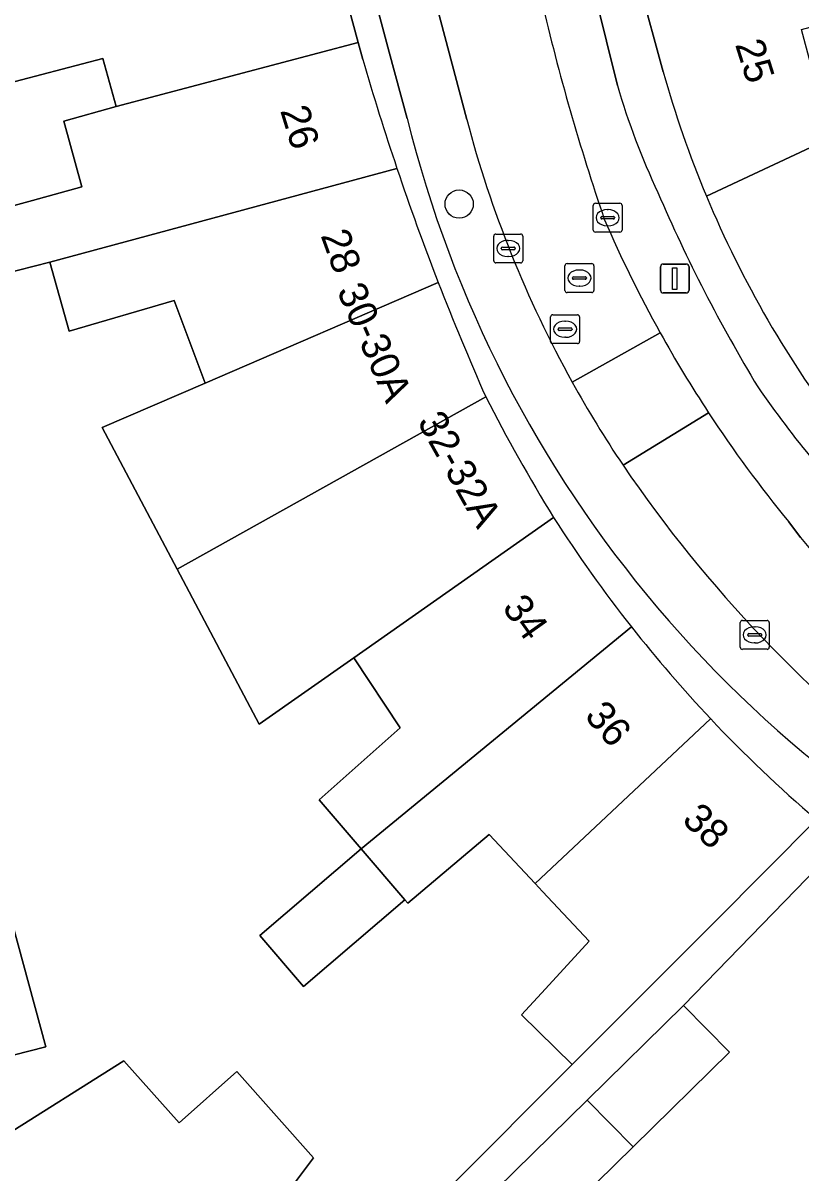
# Model space of a CAD drawing. Extents: x 162542 to 163147, y 380779 to 381521.
# Drawn here: x 163027.86 to 163054.79, y 381007.5 to 381047.33 of the extents above; entities that cross this region are included whole.
import ezdxf

# ---------------------------------------------------------------- set-up
doc = ezdxf.new("R2010")
doc.units = 0
for name, color, linetype in [('IMGEO_Boom', 7, 'Continuous'), ('IMGEO_Erf', 7, 'Continuous'), ('IMGEO_Kolk', 7, 'Continuous'), ('IMGEO_Lichtmast', 7, 'Continuous'), ('IMGEO_Pand', 7, 'Continuous'), ('IMGEO_Pand_nummerreeks', 7, 'Continuous'), ('IMGEO_Parkeervlak_open', 7, 'Continuous'), ('IMGEO_Rijbaan_lokaal_open', 7, 'Continuous'), ('IMGEO_Rioolput', 7, 'Continuous'), ('IMGEO_Voetpad_open', 7, 'Continuous')]:
    doc.layers.add(name, color=color, linetype=linetype)

msp = doc.modelspace()

# ---------------------------------------------------------------- linework, layer by layer
at = {"layer": 'IMGEO_Boom'}
msp.add_circle((163042.958, 381041.059), 0.489, dxfattribs=at)
at = {"layer": 'IMGEO_Erf'}
for points in [[(163026.019, 381040.598), (163028.19, 381041.176), (163029.903, 381041.658), (163029.279, 381043.928), (163031.089, 381044.437), (163030.631, 381046.102), (163027.107, 381045.18)], [(163034.174, 380998.521), (163046.868, 381011.259), (163045.119, 381012.974), (163045.945, 381013.877), (163047.457, 381015.53), (163045.843, 381017.254), (163045.584, 381017.531), (163043.997, 381019.226), (163041.178, 381016.847), (163041.078, 381016.964), (163037.571, 381013.963), (163036.064, 381015.724), (163039.571, 381018.725), (163038.117, 381020.425), (163040.916, 381022.923), (163039.314, 381025.344), (163036.038, 381023.043), (163033.201, 381028.412), (163030.607, 381033.325), (163034.164, 381034.859), (163033.099, 381037.716), (163029.456, 381036.653), (163028.788, 381039.042), (163026.609, 381038.488)], [(163055.826, 381004.685), (163057.81, 381010.232), (163058.809, 381013.023), (163057.556, 381013.484), (163058.425, 381016.641), (163056.155, 381018.907), (163050.723, 381013.3), (163052.312, 381011.681), (163048.975, 381008.405), (163045.839, 381005.327)], [(163027.288, 381016.895), (163028.649, 381011.873), (163026.377, 381011.29)], [(163027.075, 381008.687), (163031.35, 381011.388), (163033.27, 381009.237), (163035.258, 381011.012), (163037.922, 381008.027), (163036.632, 381006.313)]]:
    msp.add_lwpolyline(points, dxfattribs=at)
at = {"layer": 'IMGEO_Kolk'}
for p, q in [((163047.597, 381040.16), (163047.597, 381041.012)), ((163047.672, 381041.086), (163048.524, 381041.086)), ((163048.085, 381040.866), (163048.11, 381040.866)), ((163048.598, 381041.012), (163048.598, 381040.16)), ((163047.856, 381040.58), (163047.856, 381040.592)), ((163048.294, 381040.543), (163047.896, 381040.543)), ((163047.899, 381040.629), (163048.297, 381040.629)), ((163048.34, 381040.592), (163048.34, 381040.58)), ((163044.156, 381039.095), (163044.156, 381039.947)), ((163044.231, 381040.021), (163045.083, 381040.021)), ((163045.157, 381039.947), (163045.157, 381039.095)), ((163048.524, 381040.086), (163047.672, 381040.086)), ((163048.108, 381040.306), (163048.083, 381040.306)), ((163044.458, 381039.564), (163044.856, 381039.564)), ((163044.644, 381039.801), (163044.669, 381039.801)), ((163044.415, 381039.515), (163044.415, 381039.527)), ((163044.853, 381039.478), (163044.455, 381039.478)), ((163044.667, 381039.241), (163044.642, 381039.241)), ((163044.899, 381039.527), (163044.899, 381039.515)), ((163045.083, 381039.021), (163044.231, 381039.021)), ((163052.686, 381025.712), (163052.686, 381026.564)), ((163052.761, 381026.638), (163053.613, 381026.638)), ((163053.174, 381026.418), (163053.199, 381026.418)), ((163053.687, 381026.564), (163053.687, 381025.712)), ((163052.945, 381026.132), (163052.945, 381026.144)), ((163053.383, 381026.095), (163052.985, 381026.095)), ((163052.988, 381026.181), (163053.386, 381026.181)), ((163053.429, 381026.144), (163053.429, 381026.132)), ((163053.613, 381025.638), (163052.761, 381025.638)), ((163053.197, 381025.858), (163053.172, 381025.858))]:
    msp.add_line(p, q, dxfattribs=at)
for points in [[(163047.597, 381040.16), (163047.597, 381041.012)], [(163047.672, 381041.086), (163048.524, 381041.086)], [(163048.598, 381041.012), (163048.598, 381040.16)], [(163044.156, 381039.095), (163044.156, 381039.947)], [(163044.231, 381040.021), (163045.083, 381040.021)], [(163045.157, 381039.947), (163045.157, 381039.095)], [(163048.524, 381040.086), (163047.672, 381040.086)], [(163045.083, 381039.021), (163044.231, 381039.021)], [(163052.686, 381025.712), (163052.686, 381026.564)], [(163052.761, 381026.638), (163053.613, 381026.638)], [(163053.687, 381026.564), (163053.687, 381025.712)], [(163053.613, 381025.638), (163052.761, 381025.638)]]:
    msp.add_lwpolyline(points, dxfattribs=at)
for centre, radius, start, end in [((163047.674, 381041.01), 0.0765, 91.552, 178.448), ((163047.674, 381041.01), 0.0765, 91.552, 178.448), ((163048.522, 381041.01), 0.0765, 1.552, 88.448), ((163048.522, 381041.01), 0.0765, 1.552, 88.448), ((163047.896, 381040.589), 0.0403, 85.8775, 175.7526), ((163047.893, 381040.579), 0.0366, 178.938, 274.7102), ((163048.297, 381040.586), 0.043, 264.8664, 352.4533), ((163048.301, 381040.591), 0.0386, 1.7309, 96.639), ((163044.233, 381039.945), 0.0765, 91.552, 178.448), ((163044.233, 381039.945), 0.0765, 91.552, 178.448), ((163045.081, 381039.945), 0.0765, 1.552, 88.448), ((163045.081, 381039.945), 0.0765, 1.552, 88.448), ((163047.674, 381040.162), 0.0765, 181.552, 268.448), ((163047.674, 381040.162), 0.0765, 181.552, 268.448), ((163048.522, 381040.162), 0.0765, 271.552, 358.448), ((163048.522, 381040.162), 0.0765, 271.552, 358.448), ((163044.455, 381039.524), 0.0403, 85.8775, 175.7526), ((163044.86, 381039.526), 0.0386, 1.7309, 96.639), ((163044.452, 381039.514), 0.0366, 178.938, 274.7102), ((163044.856, 381039.521), 0.043, 264.8664, 352.4533), ((163044.233, 381039.097), 0.0765, 181.552, 268.448), ((163044.233, 381039.097), 0.0765, 181.552, 268.448), ((163045.081, 381039.097), 0.0765, 271.552, 358.448), ((163045.081, 381039.097), 0.0765, 271.552, 358.448), ((163052.763, 381026.562), 0.0765, 91.552, 178.448), ((163052.763, 381026.562), 0.0765, 91.552, 178.448), ((163053.611, 381026.562), 0.0765, 1.552, 88.448), ((163053.611, 381026.562), 0.0765, 1.552, 88.448), ((163052.985, 381026.141), 0.0403, 85.8775, 175.7526), ((163052.982, 381026.131), 0.0366, 178.938, 274.7102), ((163053.386, 381026.138), 0.043, 264.8664, 352.4533), ((163053.39, 381026.143), 0.0386, 1.7309, 96.639), ((163052.763, 381025.714), 0.0765, 181.552, 268.448), ((163052.763, 381025.714), 0.0765, 181.552, 268.448), ((163053.611, 381025.714), 0.0765, 271.552, 358.448), ((163053.611, 381025.714), 0.0765, 271.552, 358.448)]:
    msp.add_arc(centre, radius, start, end, dxfattribs=at)
for centre, major_axis, ratio, start_param, end_param in [((163048.084, 381040.586), (-0.387, 0.002), 0.722429, 4.712389, 7.853982), ((163048.109, 381040.586), (-0.39, 0.002), 0.717154, 1.570796, 4.712389), ((163044.643, 381039.521), (-0.387, 0.002), 0.722429, 4.712389, 7.853982), ((163044.668, 381039.521), (-0.39, 0.002), 0.717154, 1.570796, 4.712389), ((163053.173, 381026.138), (-0.387, 0.002), 0.722429, 4.712389, 7.853982), ((163053.198, 381026.138), (-0.39, 0.002), 0.717154, 1.570796, 4.712389)]:
    msp.add_ellipse(centre, major_axis=major_axis, ratio=ratio, start_param=start_param, end_param=end_param, dxfattribs=at)
at = {"layer": 'IMGEO_Lichtmast'}
for p, q in [((163049.924, 381038.079), (163049.924, 381038.879)), ((163049.924, 381038.879), (163049.924, 381038.079)), ((163050.024, 381038.979), (163050.814, 381038.979)), ((163050.814, 381038.979), (163050.024, 381038.979)), ((163050.914, 381038.879), (163050.914, 381038.079)), ((163050.914, 381038.079), (163050.914, 381038.879)), ((163050.814, 381037.979), (163050.024, 381037.979)), ((163050.024, 381037.979), (163050.814, 381037.979))]:
    msp.add_line(p, q, dxfattribs=at)
msp.add_lwpolyline([(163050.344, 381038.854), (163050.494, 381038.854), (163050.494, 381038.104), (163050.344, 381038.104), (163050.344, 381038.854)], dxfattribs=at)
for centre, start, end in [((163050.024, 381038.879), 90, 180), ((163050.024, 381038.879), 90, 180), ((163050.814, 381038.879), 0, 90), ((163050.814, 381038.879), 360, 90), ((163050.024, 381038.079), 180, 270), ((163050.024, 381038.079), 180, 270), ((163050.814, 381038.079), 270, 0), ((163050.814, 381038.079), 270, 0)]:
    msp.add_arc(centre, 0.1, start, end, dxfattribs=at)
at = {"layer": 'IMGEO_Pand'}
for points in [[(163031.089, 381044.437), (163039.466, 381046.653), (163038.277, 381051.052), (163026.397, 381047.842), (163027.107, 381045.18), (163030.631, 381046.102)], [(163041.078, 381016.964), (163039.571, 381018.725), (163036.064, 381015.724), (163037.571, 381013.963)], [(163027.288, 381016.895), (163026.758, 381016.522), (163025.09, 381016.083), (163026.377, 381011.29), (163028.649, 381011.873)], [(163050.723, 381013.3), (163047.385, 381010.024), (163048.975, 381008.405), (163052.312, 381011.681)], [(163031.35, 381011.388), (163027.075, 381008.687), (163026.84, 381008.539), (163027.94, 381003.837), (163030.38, 381004.532), (163036.632, 381006.313), (163037.922, 381008.027), (163035.258, 381011.012), (163033.27, 381009.237)], [(163048.975, 381008.405), (163047.385, 381010.024), (163044.25, 381006.946), (163045.839, 381005.327)]]:
    msp.add_lwpolyline(points, close=True, dxfattribs=at)
for points in [[(163051.514, 381041.335), (163056.205, 381043.521), (163055.123, 381045.939), (163054.809, 381047.109), (163057.769, 381047.906), (163057.047, 381050.598), (163056.978, 381050.855), (163049.176, 381048.749), (163049.201, 381048.656), (163050.016, 381045.64)], [(163039.624, 381046.069), (163039.466, 381046.653), (163031.089, 381044.437), (163029.279, 381043.928), (163029.903, 381041.658), (163028.19, 381041.176), (163026.019, 381040.598), (163026.609, 381038.488), (163028.788, 381039.042), (163040.805, 381042.295)], [(163056.307, 381033.042), (163057.851, 381034.483), (163059.139, 381039.315), (163059.38, 381040.076), (163057.506, 381040.614), (163056.205, 381043.521), (163051.514, 381041.335)], [(163040.805, 381042.295), (163028.788, 381039.042), (163029.456, 381036.653), (163033.099, 381037.716), (163034.164, 381034.859), (163042.237, 381038.34)], [(163042.237, 381038.34), (163034.164, 381034.859), (163030.607, 381033.325), (163033.201, 381028.412), (163043.878, 381034.381)], [(163043.878, 381034.381), (163033.201, 381028.412), (163036.038, 381023.043), (163039.314, 381025.344), (163046.227, 381030.2)], [(163046.227, 381030.2), (163039.314, 381025.344), (163040.916, 381022.923), (163038.117, 381020.425), (163039.571, 381018.725), (163048.92, 381026.414)], [(163048.92, 381026.414), (163039.571, 381018.725), (163041.078, 381016.964), (163041.178, 381016.847), (163043.997, 381019.226), (163045.584, 381017.531), (163051.662, 381023.232)], [(163051.662, 381023.232), (163045.584, 381017.531), (163045.843, 381017.254), (163047.457, 381015.53), (163045.945, 381013.877), (163045.119, 381012.974), (163046.868, 381011.259), (163051.804, 381016.199), (163055.32, 381019.741)]]:
    msp.add_lwpolyline(points, dxfattribs=at)
for centre, radius, start, end in [((163127.556, 381071.514), 91.54, 196.13883, 198.61417), ((163086.393, 381055.885), 37.792, 195.7289, 202.6436), ((163126.317, 381071.02), 90.208, 198.56804, 201.2399), ((163086.063, 381055.771), 37.444, 202.6775, 217.3746), ((163126.72, 381071.038), 90.59, 201.15854, 203.86934), ((163100.168, 381063.256), 63.264, 207.15631, 211.50062), ((163086.112, 381055.719), 47.35, 212.6123, 218.2365), ((163086.517, 381056.04), 47.866, 218.2374, 223.267), ((163086.478, 381056.051), 47.846, 223.3092, 229.3672)]:
    msp.add_arc(centre, radius, start, end, dxfattribs=at)
at = {"layer": 'IMGEO_Parkeervlak_open'}
for points in [[(163022.488, 381114.212), (163025.098, 381104.154), (163040.537, 381046.316), (163041.163, 381044.025)], [(163048.434, 381045.165), (163047.676, 381048.244), (163032.781, 381103.85)], [(163043.221, 381043.992), (163040.68, 381053.581), (163036.79, 381068.183), (163035.214, 381074.085), (163034.368, 381077.25), (163028.907, 381097.696)], [(163054.37, 381030.05), (163054.767, 381029.513)]]:
    msp.add_lwpolyline(points, dxfattribs=at)
for centre, radius, start, end in [((163123.809, 381066.387), 80.114, 193.18202, 198.82845), ((163073.499, 381052.527), 26.124, 196.3673, 205.0728), ((163081.644, 381054.027), 41.699, 193.8786, 246.6377), ((163081.537, 381054.079), 39.622, 194.7489, 208.9603), ((163100.216, 381063.08), 54.824, 203.2302, 211.1459), ((163087.86, 381057.71), 43.421, 203.3062, 209.0866), ((163088.275, 381057.894), 43.873, 209.0321, 213.2598), ((163081.455, 381054.029), 39.525, 208.9541, 213.852), ((163082.621, 381054.882), 35.586, 214.5046, 219.6776), ((163088.404, 381057.989), 44.033, 213.2724, 219.3836), ((163087.428, 381058.417), 46.931, 214.2394, 233.0996), ((163077.641, 381048.539), 29.753, 219.7527, 247.3802)]:
    msp.add_arc(centre, radius, start, end, dxfattribs=at)
at = {"layer": 'IMGEO_Rijbaan_lokaal_open'}
for points in [[(163038.422, 381074.953), (163035.214, 381074.085), (163036.79, 381068.183), (163040.68, 381053.581), (163043.221, 381043.992)], [(163049.915, 381036.602), (163046.87, 381034.894)], [(163046.87, 381034.894), (163049.915, 381036.602)], [(163051.589, 381033.832), (163048.63, 381032.011)], [(163048.63, 381032.011), (163051.589, 381033.832)], [(163054.767, 381029.513), (163054.37, 381030.05)]]:
    msp.add_lwpolyline(points, dxfattribs=at)
for centre, radius, start, end in [((163123.809, 381066.387), 80.114, 193.18202, 198.82845), ((163081.537, 381054.079), 39.622, 194.7489, 208.9603), ((163087.86, 381057.71), 43.421, 203.3062, 209.0866), ((163088.275, 381057.894), 43.873, 209.0321, 213.2598), ((163081.455, 381054.029), 39.525, 208.9541, 213.852), ((163088.404, 381057.989), 44.033, 213.2724, 219.3836), ((163087.428, 381058.417), 46.931, 214.2394, 233.0996), ((163077.641, 381048.539), 29.753, 219.7527, 247.3802)]:
    msp.add_arc(centre, radius, start, end, dxfattribs=at)
at = {"layer": 'IMGEO_Rioolput'}
for p, q in [((163046.62, 381038.069), (163046.62, 381038.921)), ((163046.695, 381038.995), (163047.547, 381038.995)), ((163047.108, 381038.775), (163047.133, 381038.775)), ((163047.621, 381038.921), (163047.621, 381038.069)), ((163046.879, 381038.489), (163046.879, 381038.501)), ((163047.317, 381038.452), (163046.919, 381038.452)), ((163046.922, 381038.538), (163047.32, 381038.538)), ((163047.363, 381038.501), (163047.363, 381038.489)), ((163047.547, 381037.995), (163046.695, 381037.995)), ((163047.131, 381038.215), (163047.106, 381038.215)), ((163046.199, 381037.224), (163047.051, 381037.224)), ((163046.124, 381036.298), (163046.124, 381037.15)), ((163046.426, 381036.767), (163046.824, 381036.767)), ((163046.612, 381037.004), (163046.637, 381037.004)), ((163047.125, 381037.15), (163047.125, 381036.298)), ((163046.383, 381036.718), (163046.383, 381036.73)), ((163046.821, 381036.681), (163046.423, 381036.681)), ((163046.635, 381036.444), (163046.61, 381036.444)), ((163046.867, 381036.73), (163046.867, 381036.718)), ((163047.051, 381036.224), (163046.199, 381036.224))]:
    msp.add_line(p, q, dxfattribs=at)
for points in [[(163046.62, 381038.069), (163046.62, 381038.921)], [(163046.695, 381038.995), (163047.547, 381038.995)], [(163047.621, 381038.921), (163047.621, 381038.069)], [(163047.547, 381037.995), (163046.695, 381037.995)], [(163046.199, 381037.224), (163047.051, 381037.224)], [(163046.124, 381036.298), (163046.124, 381037.15)], [(163047.125, 381037.15), (163047.125, 381036.298)], [(163047.051, 381036.224), (163046.199, 381036.224)]]:
    msp.add_lwpolyline(points, dxfattribs=at)
for centre, radius, start, end in [((163046.697, 381038.919), 0.0765, 91.552, 178.448), ((163046.697, 381038.919), 0.0765, 91.552, 178.448), ((163047.545, 381038.919), 0.0765, 1.552, 88.448), ((163047.545, 381038.919), 0.0765, 1.552, 88.448), ((163046.919, 381038.498), 0.0403, 85.8775, 175.7526), ((163046.916, 381038.488), 0.0366, 178.938, 274.7102), ((163047.32, 381038.495), 0.043, 264.8664, 352.4533), ((163047.324, 381038.5), 0.0386, 1.7309, 96.639), ((163046.697, 381038.071), 0.0765, 181.552, 268.448), ((163046.697, 381038.071), 0.0765, 181.552, 268.448), ((163047.545, 381038.071), 0.0765, 271.552, 358.448), ((163047.545, 381038.071), 0.0765, 271.552, 358.448), ((163046.201, 381037.148), 0.0765, 91.552, 178.448), ((163046.201, 381037.148), 0.0765, 91.552, 178.448), ((163047.049, 381037.148), 0.0765, 1.552, 88.448), ((163047.049, 381037.148), 0.0765, 1.552, 88.448), ((163046.423, 381036.727), 0.0403, 85.8775, 175.7526), ((163046.828, 381036.729), 0.0386, 1.7309, 96.639), ((163046.42, 381036.717), 0.0366, 178.938, 274.7102), ((163046.824, 381036.724), 0.043, 264.8664, 352.4533), ((163046.201, 381036.3), 0.0765, 181.552, 268.448), ((163046.201, 381036.3), 0.0765, 181.552, 268.448), ((163047.049, 381036.3), 0.0765, 271.552, 358.448), ((163047.049, 381036.3), 0.0765, 271.552, 358.448)]:
    msp.add_arc(centre, radius, start, end, dxfattribs=at)
for centre, major_axis, ratio, start_param, end_param in [((163047.107, 381038.495), (-0.387, 0.002), 0.722429, 4.712389, 7.853982), ((163047.132, 381038.495), (-0.39, 0.002), 0.717154, 1.570796, 4.712389), ((163046.611, 381036.724), (-0.387, 0.002), 0.722429, 4.712389, 7.853982), ((163046.636, 381036.724), (-0.39, 0.002), 0.717154, 1.570796, 4.712389)]:
    msp.add_ellipse(centre, major_axis=major_axis, ratio=ratio, start_param=start_param, end_param=end_param, dxfattribs=at)
at = {"layer": 'IMGEO_Voetpad_open'}
for points in [[(163023.3, 381118.378), (163020.229, 381117.56), (163022.97, 381107.057), (163023.444, 381105.243), (163024.451, 381102.38), (163025.128, 381099.786), (163025.317, 381098.99), (163026.522, 381094.532), (163027.696, 381090.19), (163028.87, 381085.848), (163030.044, 381081.506), (163031.218, 381077.163), (163032.392, 381072.821), (163033.566, 381068.479), (163034.74, 381064.136), (163035.913, 381059.794), (163037.087, 381055.452), (163037.197, 381055.046), (163038.277, 381051.052), (163039.466, 381046.653), (163039.624, 381046.069)], [(163041.163, 381044.025), (163040.537, 381046.316), (163025.098, 381104.154), (163022.488, 381114.212)], [(163029.956, 381113.947), (163032.781, 381103.85), (163047.676, 381048.244), (163048.434, 381045.165)], [(163050.016, 381045.64), (163049.201, 381048.656), (163049.176, 381048.749), (163047.966, 381053.229), (163046.771, 381057.652), (163045.59, 381062.025), (163044.409, 381066.397), (163043.228, 381070.771), (163042.047, 381075.143), (163040.865, 381079.516), (163039.685, 381083.888), (163038.503, 381088.261), (163037.321, 381092.634), (163036.14, 381097.007)], [(163023.794, 380965.142), (163029.387, 380966.638), (163035.747, 380975.173), (163034.474, 380979.827), (163033.279, 380984.186), (163032.436, 380987.262), (163030.689, 380993.632), (163031.592, 380994.529), (163034.728, 380997.597), (163037.888, 381000.699), (163041.011, 381003.766), (163044.25, 381006.946), (163047.385, 381010.024), (163050.723, 381013.3), (163056.155, 381018.907), (163055.32, 381019.741), (163051.804, 381016.199), (163046.868, 381011.259), (163034.174, 380998.521), (163030.972, 380995.529), (163029.775, 380995.989), (163027.94, 381003.837), (163026.84, 381008.539)]]:
    msp.add_lwpolyline(points, dxfattribs=at)
for centre, radius, start, end in [((163127.556, 381071.514), 91.54, 196.13883, 198.61417), ((163086.393, 381055.885), 37.792, 195.7289, 202.6436), ((163073.499, 381052.527), 26.124, 196.3673, 205.0728), ((163081.644, 381054.027), 41.699, 193.8786, 246.6377), ((163126.317, 381071.02), 90.208, 198.56804, 201.2399), ((163100.216, 381063.08), 54.824, 203.2302, 211.1459), ((163086.063, 381055.771), 37.444, 202.6775, 217.3746), ((163126.72, 381071.038), 90.59, 201.15854, 203.86934), ((163100.168, 381063.256), 63.264, 207.15631, 211.50062), ((163082.621, 381054.882), 35.586, 214.5046, 219.6776), ((163086.112, 381055.719), 47.35, 212.6123, 218.2365), ((163086.517, 381056.04), 47.866, 218.2374, 223.267), ((163086.478, 381056.051), 47.846, 223.3092, 229.3672)]:
    msp.add_arc(centre, radius, start, end, dxfattribs=at)

# ---------------------------------------------------------------- texts
at = {"layer": 'IMGEO_Pand_nummerreeks'}
for s, rotation, p in [('25', 287.5036, (163052.5, 381046.588)), ('26', 287.0782, (163036.757, 381044.3)), ('28', 289.8973, (163038.156, 381039.974)), ('30-30A', 293.658, (163038.712, 381038.06)), ('32-32A', 299.3295, (163041.492, 381033.522)), ('34', 305.4293, (163044.422, 381027.079)), ('36', 310.76, (163047.266, 381023.308)), ('38', 316.3331, (163050.631, 381019.683))]:
    msp.add_text(s, height=1, rotation=rotation, dxfattribs=at).set_placement(p)

doc.saveas('drawing.dxf')
